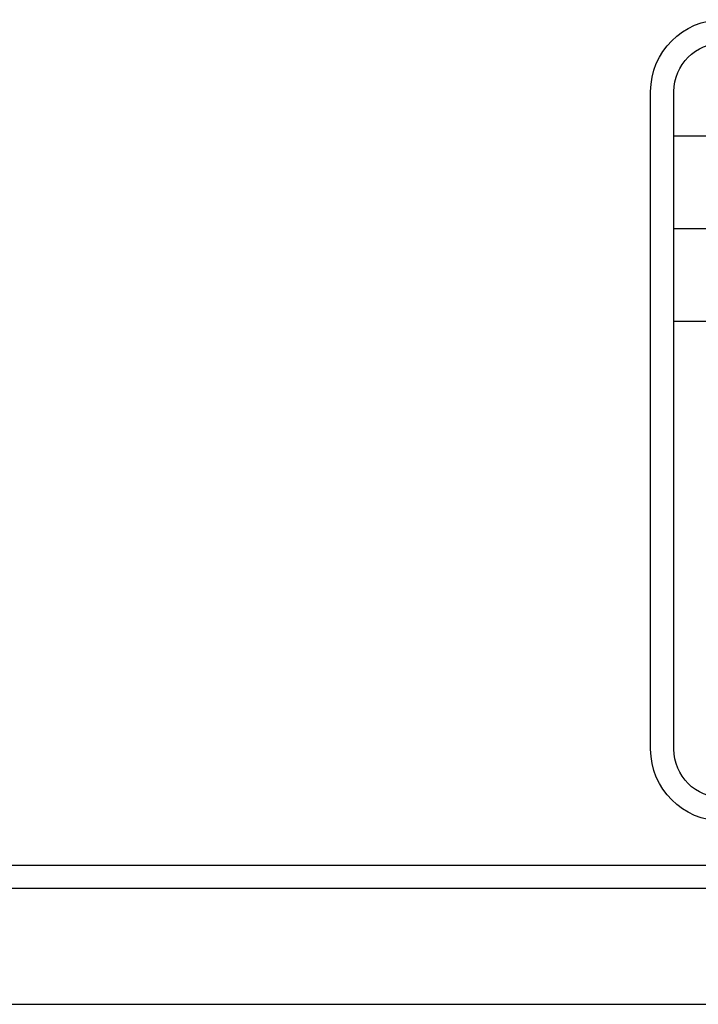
# Model space of a CAD drawing. Header units: inches. Extents: x 3 to 351, y 4 to 271.
# Tile 366 of 530: x 238.74 to 240.2, y 54.65 to 56.77. Entities that reach past the tile are written whole.
import ezdxf

# ---------------------------------------------------------------- set-up
doc = ezdxf.new("R2010")
doc.units = ezdxf.units.IN
doc.header["$LTSCALE"] = 0.5
doc.header["$MEASUREMENT"] = 0
doc.layers.add('PLOTVIEW1', color=7, linetype='Continuous')
doc.layers.add('STR_1', color=7, linetype='Continuous')

msp = doc.modelspace()

# ---------------------------------------------------------------- linework, layer by layer
at = {"layer": 'PLOTVIEW1', "color": 252, "linetype": 'Continuous'}
for p, q in [((240.1468, 56.5192, 0.0197), (246.8567, 56.5192, 0.0197)), ((240.1468, 56.3192, 0.0197), (246.8567, 56.3192, 0.0197)), ((240.1468, 56.1192, 0.0197), (246.8567, 56.1192, 0.0197))]:
    msp.add_line(p, q, dxfattribs=at)
at = {"layer": 'PLOTVIEW1', "color": 97, "linetype": 'Continuous'}
for p, q in [((200.7517, 54.9475), (246.7517, 54.9475)), ((200.7517, 54.8975), (246.7517, 54.8975)), ((200.7517, 54.6475), (246.7517, 54.6475))]:
    msp.add_line(p, q, dxfattribs=at)
at = {"layer": 'STR_1', "color": 4, "linetype": 'Continuous'}
for p, q in [((240.0968, 55.1975), (240.0968, 56.6142)), ((240.1468, 55.1975), (240.1468, 56.6142))]:
    msp.add_line(p, q, dxfattribs=at)
at = {"layer": 'STR_1', "color": 4, "linetype": 'Continuous', "extrusion": (0, 8.88178e-16, -1)}
for centre, radius, start, end in [((-240.2518, 56.6142), 0.155, 0, 90), ((-240.2518, 56.6142), 0.105, 0, 90), ((-240.2518, 55.1975), 0.155, 270, 0), ((-240.2518, 55.1975), 0.105, 270, 0)]:
    msp.add_arc(centre, radius, start, end, dxfattribs=at)

doc.saveas('drawing.dxf')
